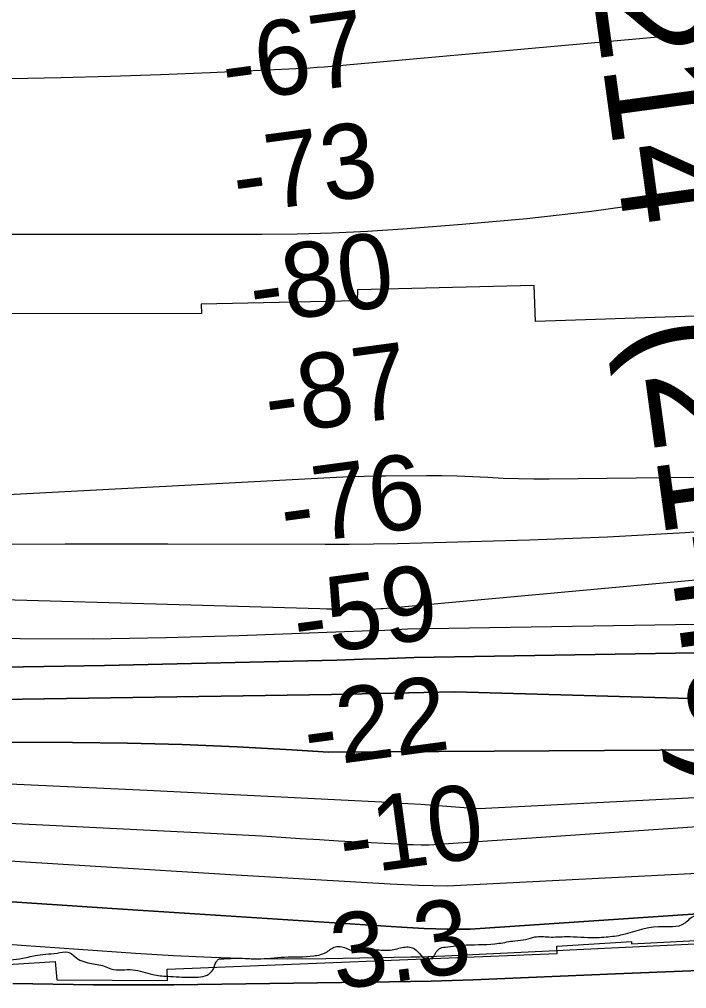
# Model space of a CAD drawing. Extents: x 3329297 to 3367176, y 649250 to 674653.
# Drawn here: x 3335913 to 3336510, y 658522 to 659389 of the extents above; entities that cross this region are included whole.
import ezdxf

# ---------------------------------------------------------------- set-up
doc = ezdxf.new("R2010")
doc.units = 0
for name, color, linetype in [('V-CHAN-NAID', 7, 'Continuous'), ('V-RIVR-EDGE', 7, 'Continuous'), ('V-RIVR-RANG', 7, 'Continuous'), ('V-RRAP-RVMT', 7, 'Continuous'), ('V-TOPO-DPTH', 7, 'Continuous'), ('V-TOPO-MAJR', 7, 'Continuous'), ('V-TOPO-MINR', 7, 'Continuous'), ('V-TOPO-WATR', 7, 'Continuous')]:
    doc.layers.add(name, color=color, linetype=linetype)

msp = doc.modelspace()

# ---------------------------------------------------------------- linework, layer by layer
at = {"layer": 'V-RIVR-EDGE'}
msp.add_spline([(3333424.05, 658724.7), (3333474.73, 658717.46), (3333489.07, 658715.87), (3333512.33, 658713.49), (3333530.18, 658715), (3333538.71, 658715.36), (3333547.24, 658714.57), (3333557.71, 658715.7), (3333586.02, 658716.41), (3333612.01, 658718.28), (3333629.86, 658722.12), (3333637.62, 658724.42), (3333647.31, 658724.01), (3333663.6, 658721.26), (3333682.21, 658720.82), (3333707.8, 658719.6), (3333729.52, 658719.93), (3333747.37, 658722.99), (3333760.94, 658721.79), (3333772.95, 658719.82), (3333786.14, 658719.4), (3333801.65, 658718.98), (3333815.21, 658714.68), (3333829.55, 658712.32), (3333853.98, 658710.7), (3333881.51, 658709.09), (3333919.9, 658708.21), (3333933.09, 658708.96), (3333955.19, 658706.58), (3333979.61, 658702.64), (3333997.44, 658699.49), (3334008.3, 658700.63), (3334035.82, 658696.29), (3334058.31, 658693.91), (3334066.07, 658695.06), (3334072.66, 658693.49), (3334092.04, 658688.79), (3334109.87, 658687.19), (3334133.13, 658684.42), (3334151.35, 658681.27), (3334164.92, 658679.69), (3334190.9, 658677.68), (3334204.86, 658676.49), (3334218.42, 658674.13), (3334220.76, 658676.45), (3334226.96, 658676.82), (3334231.62, 658676.81), (3334233.55, 658674.09), (3334237.81, 658672.91), (3334253.71, 658672.87), (3334313.8, 658663.03), (3334340.55, 658660.25), (3334380.48, 658654.72), (3334411.48, 658646.11), (3334421.17, 658643.76), (3334440.16, 658640.23), (3334471.95, 658635.49), (3334501.03, 658634.26), (3334507.24, 658634.24), (3334509.17, 658631.91), (3334513.05, 658629.96), (3334528.94, 658626.05), (3334571.2, 658623.23), (3334582.83, 658621.65), (3334608.04, 658620.81), (3334615.79, 658620.01), (3334621.6, 658617.28), (3334633.23, 658614.93), (3334639.05, 658615.3), (3334646.41, 658615.28), (3334654.94, 658613.71), (3334657.65, 658610.6), (3334668.89, 658607.86), (3334697.18, 658600.03), (3334721.99, 658596.87), (3334746.41, 658594.1), (3334774.71, 658589.76), (3334788.29, 658590.11), (3334793.72, 658591.26), (3334803.41, 658590.85), (3334809.62, 658589.67), (3334816.59, 658585.78), (3334828.61, 658584.97), (3334856.12, 658577.92), (3334862.33, 658577.52), (3334871.63, 658577.89), (3334882.88, 658579.02), (3334909.27, 658585.16), (3334928.28, 658589.38), (3334948.46, 658593.98), (3334962.04, 658598.22), (3334974.85, 658601.67), (3334984.55, 658603.59), (3334993.47, 658604.73), (3335001.61, 658603.94), (3335003.94, 658605.48), (3335009, 658609.35), (3335017.54, 658613.2), (3335043.92, 658620.12), (3335064.1, 658623.56), (3335076.91, 658629.34), (3335088.16, 658631.64), (3335096.31, 658631.62), (3335112.59, 658628.87), (3335118.8, 658630.4), (3335132.38, 658634.64), (3335146.74, 658637.7), (3335161.86, 658639.6), (3335190.58, 658645.74), (3335222.39, 658650.31), (3335231.31, 658651.84), (3335233.64, 658650.67), (3335237.5, 658647.17), (3335247.21, 658650.64), (3335268.93, 658652.91), (3335284.45, 658654.81), (3335300.36, 658659.43), (3335310.45, 658662.12), (3335317.05, 658665.98), (3335327.52, 658665.95), (3335337.6, 658665.54), (3335348.45, 658660.86), (3335353.87, 658658.91), (3335358.52, 658656.96), (3335366.28, 658656.94), (3335378.3, 658655.75), (3335387.6, 658654.95), (3335410.48, 658652.18), (3335422.11, 658652.15), (3335445.77, 658654.8), (3335459.34, 658653.99), (3335474.47, 658652.79), (3335498.1, 658645.75), (3335522.12, 658635.22), (3335524.06, 658634.83), (3335528.73, 658639.86), (3335535.32, 658639.07), (3335541.51, 658635.18), (3335544.99, 658629.74), (3335552.73, 658625.45), (3335563.59, 658624.26), (3335571.34, 658623.47), (3335598.49, 658623.79), (3335622.54, 658624.12), (3335648.9, 658622.5), (3335687.66, 658613.87), (3335732.61, 658599.03), (3335763.22, 658587.32), (3335768.26, 658588.08), (3335771.74, 658585.36), (3335791.88, 658574.06), (3335801.19, 658573.26), (3335807.78, 658573.63), (3335822.89, 658566.23), (3335836.83, 658560.38), (3335873.65, 658551.75), (3335894.2, 658547.82), (3335916.31, 658549.32), (3335929.5, 658552), (3335949.67, 658554.28), (3335958.59, 658554.26), (3335962.85, 658550.76), (3335976.4, 658544.91), (3335989.19, 658542.16), (3335995.01, 658539.82), (3336014.78, 658538.99), (3336032.61, 658534.68), (3336045.79, 658533.1), (3336066.73, 658532.27), (3336083.03, 658535.33), (3336086.53, 658539.2), (3336089.26, 658545.79), (3336091.2, 658548.11), (3336096.25, 658548.88), (3336104.78, 658549.24), (3336126.11, 658548.8), (3336150.54, 658550.29), (3336176.53, 658551.39), (3336187.39, 658554.47), (3336195.94, 658559.49), (3336201.75, 658559.47), (3336210.28, 658556.35), (3336221.52, 658556.71), (3336235.1, 658556.68), (3336248.28, 658557.03), (3336254.1, 658558.57), (3336264.96, 658558.54), (3336271.16, 658553.48), (3336276.57, 658548.82), (3336283.56, 658550.74), (3336285.51, 658553.84), (3336288.62, 658557.71), (3336294.05, 658559.24), (3336313.06, 658561.14), (3336342.15, 658562.62), (3336356.5, 658564.91), (3336366.2, 658566.05), (3336374.35, 658568.35), (3336386.76, 658568.32), (3336402.66, 658568.67), (3336427.86, 658567.83), (3336436.01, 658568.2), (3336451.14, 658570.1), (3336484.9, 658577.78), (3336508.56, 658580.82), (3336517.88, 658587.39), (3336522.54, 658588.15), (3336524.87, 658591.25), (3336527.2, 658593.18), (3336531.86, 658593.17), (3336535.73, 658591.61), (3336537.28, 658588.89), (3336543.87, 658588.88), (3336562.87, 658589.6), (3336584.21, 658591.49), (3336614.46, 658594.13), (3336646.27, 658597.15), (3336666.43, 658596.72), (3336695.13, 658594.32), (3336705.21, 658594.29), (3336734.29, 658593.45), (3336750.58, 658593.02), (3336760.27, 658593.77), (3336768.41, 658592.2), (3336776.93, 658585.97), (3336785.46, 658584.01), (3336796.7, 658582.43), (3336838.19, 658582.33), (3336859.52, 658579.18), (3336880.83, 658572.53), (3336893.24, 658572.5), (3336911.08, 658573.62), (3336926.59, 658573.58), (3336945.21, 658575.47), (3336951.81, 658578.56), (3336960.34, 658578.54), (3336969.64, 658575.8), (3336985.16, 658578.09), (3336999.12, 658578.05), (3337015.8, 658580.34), (3337041.02, 658583.77), (3337061.58, 658586.43), (3337080.98, 658591.43), (3337113.57, 658597.94), (3337142.28, 658602.91), (3337169.45, 658609.43), (3337200.49, 658615.56), (3337235.01, 658620.13), (3337281.96, 658628.93), (3337309.9, 658636.23), (3337337.07, 658645.86), (3337357.25, 658651.63), (3337365.81, 658662.85), (3337368.54, 658669.05), (3337372.81, 658672.53), (3337380.58, 658677.16), (3337399.6, 658684.49), (3337429.1, 658696.82), (3337439.2, 658702.23), (3337449.3, 658709.18), (3337462.89, 658715.35), (3337480.74, 658722.29), (3337488.89, 658723.82), (3337511.41, 658733.85), (3337537.8, 658741.93), (3337559.14, 658747.69), (3337587.46, 658752.27), (3337604.53, 658754.95), (3337622.76, 658756.84), (3337625.48, 658758.39), (3337630.53, 658759.15), (3337640.61, 658759.12), (3337650.68, 658756), (3337655.34, 658755.98), (3337674.74, 658761.37), (3337711.6, 658769.03), (3337723.24, 658772.88), (3337734.87, 658769.75), (3337742.62, 658765.85), (3337750.37, 658765.06), (3337764.33, 658765.41), (3337778.69, 658768.87), (3337789.55, 658769.23), (3337800.81, 658775.02), (3337814.78, 658776.92), (3337832.62, 658779.59), (3337848.13, 658779.94), (3337861.32, 658778.74), (3337867.13, 658775.24), (3337871.01, 658777.17), (3337873.73, 658779.1), (3337884.2, 658779.46), (3337903.6, 658784.46), (3337929.32, 658794.23)], degree=3, dxfattribs=at)
at = {"layer": 'V-RRAP-RVMT'}
for p, q in [((3336215.68, 659147.47), (3336215.52, 659137.58)), ((3336373.81, 659151.36), (3336215.68, 659147.47)), ((3336374.98, 659119.04), (3336373.81, 659151.36)), ((3336215.52, 659137.58), (3336076, 659134.56)), ((3336076, 659134.56), (3336076.25, 659126.12)), ((3336076.25, 659126.12), (3335810.56, 659125.73)), ((3336517.61, 659123.85), (3336374.98, 659119.04)), ((3336393.79, 658560.1), (3336460.58, 658564.27)), ((3336394.24, 658553.56), (3336393.79, 658560.1)), ((3336460.58, 658564.27), (3336460.73, 658562.3)), ((3336460.73, 658562.3), (3336535.63, 658565.95)), ((3336045.6, 658539.42), (3336394.24, 658553.56)), ((3335829.4, 658539.2), (3335945.43, 658546.29)), ((3335945.43, 658546.29), (3335946.72, 658530.08)), ((3336045.75, 658529.45), (3336045.6, 658539.42)), ((3335946.72, 658530.08), (3336045.75, 658529.45))]:
    msp.add_line(p, q, dxfattribs=at)
at = {"layer": 'V-TOPO-DPTH'}
for points in [[(3334863.04, 658831.66), (3334903.55, 658828.23), (3334958.89, 658823.65), (3334971.74, 658822.64), (3334984.6, 658821.68), (3334997.46, 658820.82), (3335010.32, 658820.02), (3335029.6, 658818.89), (3335032.83, 658818.72), (3335036.06, 658818.57), (3335039.29, 658818.47), (3335042.53, 658818.39), (3335481.31, 658810.08), (3335608.34, 658808.49), (3335735.37, 658807.97), (3335862.4, 658809.08), (3335989.42, 658811.26), (3336197.34, 658816.16), (3336220.4, 658816.77), (3336243.46, 658817.45), (3336266.51, 658818.26), (3337110.93, 658832.41)], [(3337110.93, 658832.41), (3336266.51, 658818.26), (3336243.46, 658817.45), (3336220.4, 658816.77), (3336197.34, 658816.16), (3335989.42, 658811.26), (3335862.4, 658809.08), (3335735.37, 658807.97), (3335608.34, 658808.49), (3335481.31, 658810.08), (3335042.53, 658818.39), (3335039.29, 658818.47), (3335036.06, 658818.57), (3335032.83, 658818.72), (3335029.6, 658818.89), (3335010.32, 658820.02), (3334997.46, 658820.82), (3334984.6, 658821.68), (3334971.74, 658822.64), (3334958.89, 658823.65), (3334903.55, 658828.23), (3334863.04, 658831.66)], [(3337123.03, 658764.54), (3336302.7, 658787.77), (3336275.13, 658787.05), (3336247.56, 658786.4), (3336219.99, 658785.85), (3336192.42, 658785.37), (3335678.72, 658777.45), (3335571.65, 658776.38), (3335464.59, 658776.08), (3335357.53, 658776.94), (3335250.48, 658778.58), (3335078.33, 658782.14), (3335057.35, 658782.72), (3335036.39, 658783.49), (3335015.43, 658784.56), (3334994.49, 658785.82), (3334879.83, 658793.5)], [(3337123.03, 658764.54), (3336302.7, 658787.77), (3336275.13, 658787.05), (3336247.56, 658786.4), (3336219.99, 658785.85), (3336192.42, 658785.37), (3335678.72, 658777.45), (3335571.65, 658776.38), (3335464.59, 658776.08), (3335357.53, 658776.94), (3335250.48, 658778.58), (3335078.33, 658782.14), (3335057.35, 658782.72), (3335036.39, 658783.49), (3335015.43, 658784.56), (3334994.49, 658785.82), (3334879.83, 658793.5)], [(3337127.53, 658739.26), (3336189.79, 658733.67), (3336157.06, 658735.74), (3336108.04, 658738.39), (3336059, 658740.45), (3336009.93, 658741.64), (3335960.84, 658742.23), (3335833.71, 658742.65), (3335722.41, 658742.82), (3335611.11, 658742.74), (3335499.81, 658742.29), (3335388.51, 658741.59), (3335230.53, 658740.33), (3335198.22, 658740.22), (3335165.92, 658740.33), (3335133.61, 658740.73), (3335101.31, 658741.34), (3335069.03, 658742.35), (3335036.75, 658743.66), (3335004.5, 658745.45), (3334972.27, 658747.56), (3334595.12, 658774.96)], [(3334595.12, 658774.96), (3334972.27, 658747.56), (3335004.5, 658745.45), (3335036.75, 658743.66), (3335069.03, 658742.35), (3335101.31, 658741.34), (3335133.61, 658740.73), (3335165.92, 658740.33), (3335198.22, 658740.22), (3335230.53, 658740.33), (3335388.51, 658741.59), (3335499.81, 658742.29), (3335611.11, 658742.74), (3335722.41, 658742.82), (3335833.71, 658742.65), (3335960.84, 658742.23), (3336009.93, 658741.64), (3336059, 658740.45), (3336108.04, 658738.39), (3336157.06, 658735.74), (3336189.79, 658733.67), (3337127.53, 658739.26)], [(3335843.76, 658673.18), (3336078.58, 658661.53), (3336095.77, 658660.64), (3336112.96, 658659.7), (3336130.14, 658658.67), (3336147.31, 658657.59), (3336164.49, 658656.5), (3336181.67, 658655.45), (3336198.85, 658654.45), (3336216.04, 658653.48), (3336251.46, 658651.54), (3336258.48, 658651.21), (3336265.5, 658650.94), (3336272.52, 658650.77), (3336279.55, 658650.66), (3337078.47, 658705.4)], [(3335843.76, 658673.18), (3336078.58, 658661.53), (3336095.77, 658660.64), (3336112.96, 658659.7), (3336130.14, 658658.67), (3336147.31, 658657.59), (3336164.49, 658656.5), (3336181.67, 658655.45), (3336198.85, 658654.45), (3336216.04, 658653.48), (3336251.46, 658651.54), (3336258.48, 658651.21), (3336265.5, 658650.94), (3336272.52, 658650.77), (3336279.55, 658650.66), (3337078.47, 658705.4)], [(3337010.56, 658621.98), (3336316.36, 658575.24), (3336306.13, 658575.2), (3336295.9, 658575.29), (3336285.67, 658575.54), (3336275.45, 658575.88), (3336265.23, 658576.38), (3336255.02, 658576.97), (3335996.42, 658593.9), (3335884.06, 658601.11)], [(3335884.06, 658601.11), (3335996.42, 658593.9), (3336255.02, 658576.97), (3336265.23, 658576.38), (3336275.45, 658575.88), (3336285.67, 658575.54), (3336295.9, 658575.29), (3336306.13, 658575.2), (3336316.36, 658575.24), (3337010.56, 658621.98)], [(3336528.77, 658538.73), (3336446.4, 658535.4), (3336319.03, 658530.07), (3336300.35, 658529.37), (3336281.67, 658528.78), (3336262.99, 658528.35), (3336244.3, 658528.02), (3336051.43, 658525.49), (3335979.47, 658525.46), (3335907.54, 658526.64)]]:
    msp.add_lwpolyline(points, dxfattribs=at)
at = {"layer": 'V-TOPO-MAJR'}
msp.add_lwpolyline([(3335848.77, 658836.24), (3335914, 658835.35), (3335979.23, 658835.23), (3336044.44, 658836.28), (3336109.66, 658838.09), (3336219.81, 658842.13), (3336229.94, 658842.54), (3336240.07, 658842.98), (3336250.19, 658843.48), (3336260.32, 658844.02), (3337052.95, 658856.91)], dxfattribs=at)
at = {"layer": 'V-TOPO-MINR'}
for points in [[(3334183.14, 659348.42), (3335018.41, 659324.49), (3335020.61, 659324.43), (3335025.01, 659324.35), (3335027.21, 659324.32), (3335030.94, 659324.29), (3335031.28, 659324.29), (3335031.95, 659324.29), (3335032.29, 659324.3), (3335905.7, 659336.64), (3335950.31, 659337.48), (3335994.91, 659338.59), (3336039.5, 659340.13), (3336084.09, 659341.94), (3336160.5, 659345.4), (3336166.87, 659345.73), (3336173.23, 659346.12), (3336179.59, 659346.59), (3336185.94, 659347.12), (3336650.33, 659388.79)], [(3336539.75, 659234.67), (3336482.35, 659225.52), (3336424.82, 659217.47), (3336367.07, 659211.07), (3336309.19, 659205.78), (3336256.25, 659201.7), (3336224.72, 659199.64), (3336193.18, 659198.07), (3336161.6, 659197.23), (3336130.01, 659196.88), (3335922.15, 659197), (3335786.62, 659197.09), (3335651.08, 659197.21), (3335515.54, 659197.37), (3335380.01, 659197.56), (3335059.6, 659198.05), (3335046.16, 659198.08), (3335032.73, 659198.13), (3335019.29, 659198.19), (3335005.86, 659198.27), (3334852.56, 659199.28)], [(3335495.91, 658942.67), (3336202.72, 658979.98), (3336212.23, 658980.41), (3336221.75, 658980.75), (3336231.26, 658980.95), (3336240.78, 658981.06), (3336277.45, 658981.21), (3336291.17, 658981.13), (3336304.9, 658980.87), (3336318.61, 658980.35), (3336332.32, 658979.64), (3336346.03, 658978.95), (3336359.74, 658978.45), (3336373.47, 658978.26), (3336387.19, 658978.27), (3336568.88, 658980.37)], [(3336578.32, 658934.96), (3336508.77, 658929.88), (3336439.13, 658926.2), (3336369.43, 658923.45), (3336273.08, 658920.6), (3336251.52, 658920.07), (3336229.95, 658919.68), (3336208.38, 658919.5), (3336186.8, 658919.45), (3336046.25, 658919.85), (3335954.41, 658919.82), (3335862.56, 658919.42), (3335770.72, 658918.45), (3335678.89, 658917.1), (3335054.58, 658906.02), (3335044.94, 658905.94), (3335035.29, 658905.98), (3335025.65, 658906.22), (3335016.01, 658906.57), (3334924.43, 658910.85), (3334895.26, 658912.94)], [(3336852.87, 658918.44), (3336238.66, 658861.98), (3336238.11, 658861.93), (3336236.44, 658861.82), (3336228.59, 658861.41), (3336224.11, 658861.22), (3336219.63, 658861.11), (3336215.14, 658861.11), (3336210.66, 658861.18), (3336207.04, 658861.28), (3336200.75, 658861.45), (3336194.46, 658861.63), (3336188.16, 658861.8), (3336181.87, 658861.98), (3335762.31, 658873.94)], [(3334863.04, 658831.66), (3334903.55, 658828.23), (3334958.89, 658823.65), (3334971.74, 658822.64), (3334984.6, 658821.68), (3334997.46, 658820.82), (3335010.32, 658820.02), (3335029.6, 658818.89), (3335032.83, 658818.72), (3335036.06, 658818.57), (3335039.29, 658818.47), (3335042.53, 658818.39), (3335481.31, 658810.08), (3335608.34, 658808.49), (3335735.37, 658807.97), (3335862.4, 658809.08), (3335989.42, 658811.26), (3336197.34, 658816.16), (3336220.4, 658816.77), (3336243.46, 658817.45), (3336266.51, 658818.26), (3337110.93, 658832.41)], [(3334879.83, 658793.5), (3334994.49, 658785.82), (3335015.43, 658784.56), (3335036.39, 658783.49), (3335057.35, 658782.72), (3335078.33, 658782.14), (3335250.48, 658778.58), (3335357.53, 658776.94), (3335464.59, 658776.08), (3335571.65, 658776.38), (3335678.72, 658777.45), (3336192.42, 658785.37), (3336219.99, 658785.85), (3336247.56, 658786.4), (3336275.13, 658787.05), (3336302.7, 658787.77), (3337123.03, 658764.54)], [(3334595.12, 658774.96), (3334972.27, 658747.56), (3335004.5, 658745.45), (3335036.75, 658743.66), (3335069.03, 658742.35), (3335101.31, 658741.34), (3335133.61, 658740.73), (3335165.92, 658740.33), (3335198.22, 658740.22), (3335230.53, 658740.33), (3335388.51, 658741.59), (3335499.81, 658742.29), (3335611.11, 658742.74), (3335722.41, 658742.82), (3335833.71, 658742.65), (3335960.84, 658742.23), (3336009.93, 658741.64), (3336059, 658740.45), (3336108.04, 658738.39), (3336157.06, 658735.74), (3336189.79, 658733.67), (3337127.53, 658739.26)], [(3334893.33, 658731.62), (3334921.5, 658729.45), (3334949.67, 658727.28), (3334990.58, 658724.11), (3334998.29, 658723.55), (3335006.01, 658723.05), (3335013.73, 658722.63), (3335021.45, 658722.26), (3335033.54, 658721.76), (3335036.9, 658721.64), (3335040.27, 658721.57), (3335561.64, 658714.73), (3335678.2, 658712.53), (3335794.74, 658709.46), (3335911.23, 658705.07), (3336027.69, 658699.8), (3336237.18, 658689.13), (3336248.87, 658688.49), (3336260.57, 658687.8), (3336272.26, 658687.03), (3336283.94, 658686.2), (3336310.93, 658684.19), (3336324.22, 658683.25), (3337109.59, 658723.16)], [(3335843.76, 658673.18), (3336078.58, 658661.53), (3336095.77, 658660.64), (3336112.96, 658659.7), (3336130.14, 658658.67), (3336147.31, 658657.59), (3336164.49, 658656.5), (3336181.67, 658655.45), (3336198.85, 658654.45), (3336216.04, 658653.48), (3336251.46, 658651.54), (3336258.48, 658651.21), (3336265.5, 658650.94), (3336272.52, 658650.77), (3336279.55, 658650.66), (3337078.47, 658705.4)], [(3335851.24, 658639.63), (3335913.96, 658635.81), (3335976.68, 658631.99), (3336039.4, 658628.17), (3336102.12, 658624.35), (3336219.41, 658617.22), (3336244.89, 658615.86), (3336270.37, 658614.73), (3336295.86, 658613.97), (3337155.89, 658657.51)], [(3335778.44, 658570.98), (3335915.12, 658560.94), (3335949.12, 658558.51), (3335983.13, 658556.16), (3336017.15, 658553.94), (3336051.17, 658551.81), (3336085.21, 658550.15), (3336119.26, 658549.03), (3336153.33, 658548.72), (3336187.4, 658548.96), (3336263.72, 658550.4), (3336271.23, 658550.57), (3336278.74, 658550.79), (3336286.24, 658551.07), (3336293.75, 658551.4), (3336536.11, 658563.09)], [(3335907.54, 658526.64), (3335979.47, 658525.46), (3336051.43, 658525.49), (3336244.3, 658528.02), (3336262.99, 658528.35), (3336281.67, 658528.78), (3336300.35, 658529.37), (3336319.03, 658530.07), (3336446.4, 658535.4), (3336528.77, 658538.73)]]:
    msp.add_lwpolyline(points, dxfattribs=at)
at = {"layer": 'V-TOPO-WATR'}
msp.add_lwpolyline([(3335884.06, 658601.11), (3335996.42, 658593.9), (3336255.02, 658576.97), (3336265.23, 658576.38), (3336275.45, 658575.88), (3336285.67, 658575.54), (3336295.9, 658575.29), (3336306.13, 658575.2), (3336316.36, 658575.24), (3337010.56, 658621.98)], dxfattribs=at)

# ---------------------------------------------------------------- texts
at = {"layer": 'V-CHAN-NAID'}
msp.add_text('WADLINGTON "214" (214.0)', height=100, rotation=277.76282, dxfattribs=at).set_placement((3336290.78, 660404.22))
at = {"layer": 'V-RIVR-RANG'}
for s, p in [('-67', (3336098.37, 659314.95)), ('-73', (3336108.1, 659215.35)), ('-80', (3336123.05, 659116.47)), ('-87', (3336136.69, 659017.4)), ('-76', (3336150.6, 658918.37)), ('-59', (3336162.42, 658819.06)), ('-22', (3336171.62, 658719.4)), ('-10', (3336203.3, 658622.76)), ('3.3', (3336196.55, 658520.95))]:
    msp.add_text(s, height=67, rotation=7.68142, dxfattribs=at).set_placement(p)

doc.saveas('drawing.dxf')
